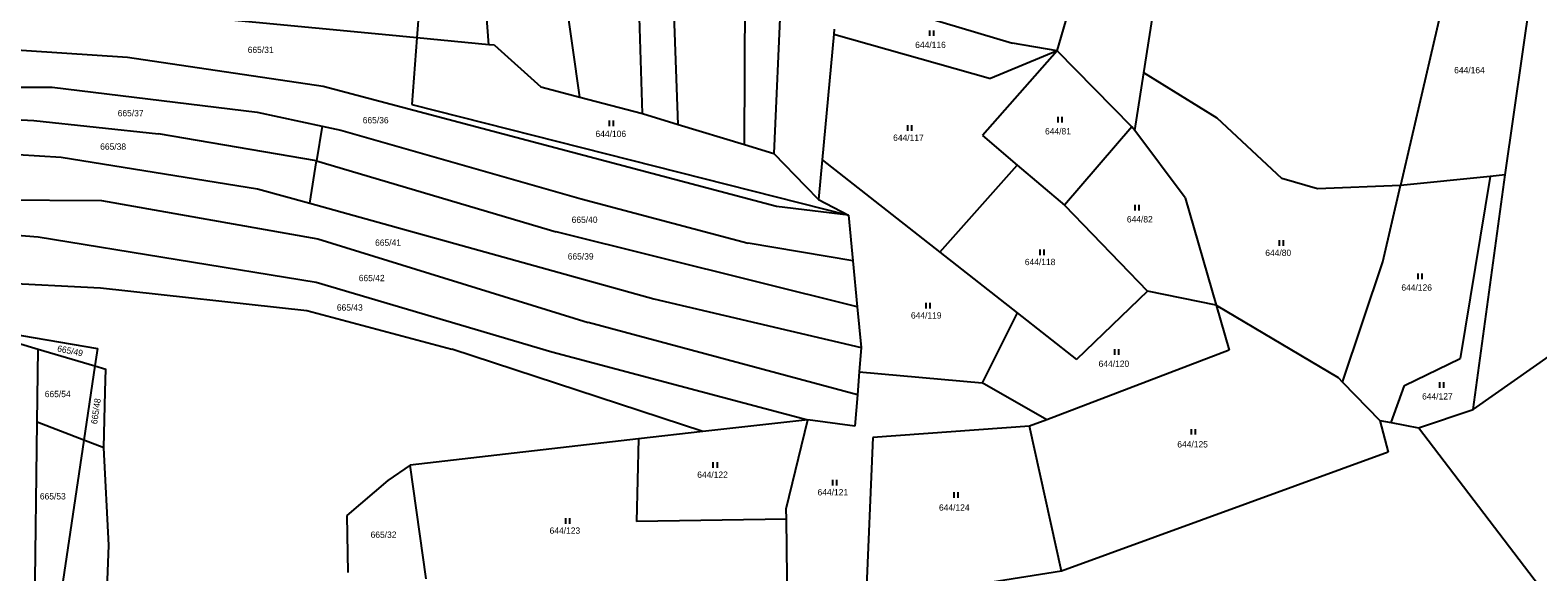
# Model space of a CAD drawing. Extents: x -791032 to -787751, y -1106872 to -1104403.
# Drawn here: x -789337.7 to -788932.6, y -1105744.6 to -1105599.2 of the extents above; entities that cross this region are included whole.
import ezdxf

# ---------------------------------------------------------------- set-up
doc = ezdxf.new("R2010")
doc.units = 0
for name, color, linetype in [('Vrstva 1', 7, 'Continuous'), ('Vrstva 14', 7, 'Continuous'), ('Vrstva 23', 7, 'Continuous')]:
    doc.layers.add(name, color=color, linetype=linetype)

msp = doc.modelspace()

# ---------------------------------------------------------------- linework, layer by layer
at = {"layer": 'Vrstva 1'}
for p, q in [((-789173.21, -1105621.57), (-789176.09, -1105527.61)), ((-789163.6, -1105624.48), (-789167.02, -1105530.86)), ((-789145.77, -1105629.87), (-789145.48, -1105538.58)), ((-789214.49, -1105603.07), (-789219.1, -1105544.12)), ((-789190.03, -1105617.13), (-789200.28, -1105545.7)), ((-789133.84, -1105543.23), (-789137.95, -1105632.24)), ((-789038.51, -1105610.64), (-789032.47, -1105572.13)), ((-788955.9, -1105582.27), (-788969.53, -1105640.88)), ((-788941.4, -1105638.01), (-788933.29, -1105581.46)), ((-789243.14, -1105600.32), (-789358.76, -1105589.25)), ((-789118.21, -1105589.38), (-789073.82, -1105602.7)), ((-789233.18, -1105593.02), (-789233.81, -1105601.22)), ((-789061.77, -1105604.7), (-789058.19, -1105592.46)), ((-789233.81, -1105601.22), (-789243.14, -1105600.32)), ((-789233.81, -1105601.22), (-789235.17, -1105619.15)), ((-789214.49, -1105603.07), (-789233.81, -1105601.22)), ((-789121.78, -1105600.2), (-789124.93, -1105633.96)), ((-789121.66, -1105598.94), (-789121.78, -1105600.2)), ((-789121.78, -1105600.2), (-789079.7, -1105612.17)), ((-789311.55, -1105606.53), (-789363.03, -1105603.06)), ((-789259.01, -1105614.33), (-789311.55, -1105606.53)), ((-789213, -1105603.21), (-789214.49, -1105603.07)), ((-789213, -1105603.21), (-789200.52, -1105614.36)), ((-789061.77, -1105604.7), (-789081.81, -1105627.49)), ((-789061.77, -1105604.7), (-789079.7, -1105612.17)), ((-789061.77, -1105604.7), (-789073.82, -1105602.7)), ((-789041.72, -1105625.09), (-789061.77, -1105604.7)), ((-789040.94, -1105626.13), (-789038.51, -1105610.64)), ((-789018.76, -1105622.76), (-789038.51, -1105610.64)), ((-789365.73, -1105614.42), (-789331.78, -1105614.45)), ((-789331.78, -1105614.45), (-789276.77, -1105621.22)), ((-789137.17, -1105646.56), (-789259.01, -1105614.33)), ((-789200.52, -1105614.36), (-789190.03, -1105617.13)), ((-789190.03, -1105617.13), (-789173.21, -1105621.57)), ((-789366.86, -1105621.73), (-789336.75, -1105623.41)), ((-789276.77, -1105621.22), (-789259.3, -1105624.91)), ((-789235.17, -1105619.15), (-789117.86, -1105648.82)), ((-789173.21, -1105621.57), (-789163.6, -1105624.48)), ((-789001.44, -1105638.97), (-789018.76, -1105622.76)), ((-789336.75, -1105623.41), (-789303.27, -1105626.96)), ((-789259.3, -1105624.91), (-789260.79, -1105634.28)), ((-789259.3, -1105624.91), (-789254.23, -1105625.98)), ((-789254.23, -1105625.98), (-789189.69, -1105644.49)), ((-789163.6, -1105624.48), (-789145.77, -1105629.87)), ((-789041.72, -1105625.09), (-789059.83, -1105646.19)), ((-789040.94, -1105626.13), (-789041.72, -1105625.09)), ((-789027.36, -1105644.16), (-789040.94, -1105626.13)), ((-789368.27, -1105630.86), (-789329.43, -1105633.26)), ((-789260.79, -1105634.28), (-789303.27, -1105626.96)), ((-789145.77, -1105629.87), (-789137.95, -1105632.24)), ((-789081.81, -1105627.49), (-789072.52, -1105635.39)), ((-789329.43, -1105633.26), (-789276.6, -1105641.77)), ((-789262.59, -1105645.66), (-789260.79, -1105634.28)), ((-789260.79, -1105634.28), (-789196.38, -1105653.32)), ((-789137.95, -1105632.24), (-789129.39, -1105641.09)), ((-789124.93, -1105633.96), (-789125.93, -1105644.67)), ((-789124.93, -1105633.96), (-789093.3, -1105658.76)), ((-789093.3, -1105658.76), (-789072.52, -1105635.39)), ((-789072.52, -1105635.39), (-789059.83, -1105646.19)), ((-788991.83, -1105641.8), (-789001.44, -1105638.97)), ((-788945.47, -1105638.42), (-788969.53, -1105640.88)), ((-788945.47, -1105638.42), (-788953.48, -1105687.32)), ((-788950.01, -1105701), (-788941.4, -1105638.01)), ((-788941.4, -1105638.01), (-788945.47, -1105638.42)), ((-789276.6, -1105641.77), (-789262.59, -1105645.66)), ((-789129.39, -1105641.09), (-789125.93, -1105644.67)), ((-788969.53, -1105640.88), (-788991.83, -1105641.8)), ((-788974.29, -1105661.34), (-788969.53, -1105640.88)), ((-789346.51, -1105644.71), (-789318.57, -1105644.88)), ((-789318.57, -1105644.88), (-789260.46, -1105655.24)), ((-789262.59, -1105645.66), (-789170.18, -1105671.33)), ((-789189.69, -1105644.49), (-789144.78, -1105656.36)), ((-789117.86, -1105648.82), (-789137.17, -1105646.56)), ((-789125.93, -1105644.67), (-789117.86, -1105648.82)), ((-789059.83, -1105646.19), (-789037.51, -1105669.26)), ((-789027.36, -1105644.16), (-789019.05, -1105673.04)), ((-789117.86, -1105648.82), (-789116.68, -1105661.13)), ((-789371.5, -1105651.89), (-789335.6, -1105654.69)), ((-789335.6, -1105654.69), (-789260.87, -1105666.85)), ((-789260.46, -1105655.24), (-789187.77, -1105677.66)), ((-789115.5, -1105673.48), (-789196.38, -1105653.32)), ((-789116.68, -1105661.13), (-789144.78, -1105656.36)), ((-789093.3, -1105658.76), (-789072.51, -1105675.06)), ((-789116.68, -1105661.13), (-789115.5, -1105673.48)), ((-788985.13, -1105693.64), (-788974.29, -1105661.34)), ((-789373.61, -1105665.61), (-789318.78, -1105668.36)), ((-789260.87, -1105666.85), (-789197.55, -1105685.58)), ((-789318.78, -1105668.36), (-789263.35, -1105674.43)), ((-789170.18, -1105671.33), (-789114.46, -1105684.4)), ((-789037.51, -1105669.26), (-789056.56, -1105687.56)), ((-789019.05, -1105673.04), (-789037.51, -1105669.26)), ((-789263.35, -1105674.43), (-789224.43, -1105684.8)), ((-789115.5, -1105673.48), (-789114.46, -1105684.4)), ((-789072.51, -1105675.06), (-789081.98, -1105693.82)), ((-789072.51, -1105675.06), (-789056.56, -1105687.56)), ((-789019.05, -1105673.04), (-788986.27, -1105692.47)), ((-789019.05, -1105673.04), (-789015.58, -1105685.11)), ((-789354.8, -1105678.63), (-789319.65, -1105684.65)), ((-789115.46, -1105697.06), (-789187.77, -1105677.66)), ((-789347.46, -1105681.25), (-789335.6, -1105684.78)), ((-788950.01, -1105701), (-788923.64, -1105682.53)), ((-789335.86, -1105704.44), (-789335.6, -1105684.78)), ((-789335.6, -1105684.78), (-789320.35, -1105689.33)), ((-789319.65, -1105684.65), (-789320.35, -1105689.33)), ((-789156.97, -1105706.93), (-789224.43, -1105684.8)), ((-789197.55, -1105685.58), (-789128.78, -1105703.76)), ((-789114.46, -1105684.4), (-789114.97, -1105690.88)), ((-789015.58, -1105685.11), (-789064.57, -1105703.76)), ((-788968.5, -1105694.59), (-788953.48, -1105687.32)), ((-789320.35, -1105689.33), (-789323.31, -1105709.22)), ((-789320.35, -1105689.33), (-789317.41, -1105690.21)), ((-789317.55, -1105696.16), (-789317.41, -1105690.21)), ((-789114.97, -1105690.88), (-789115.46, -1105697.06)), ((-789114.97, -1105690.88), (-789081.98, -1105693.82)), ((-789064.57, -1105703.76), (-789081.98, -1105693.82)), ((-788986.27, -1105692.47), (-788985.13, -1105693.64)), ((-788985.13, -1105693.64), (-788975.1, -1105703.95)), ((-788972.08, -1105704.54), (-788968.5, -1105694.59)), ((-789317.89, -1105711.29), (-789317.55, -1105696.16)), ((-789115.46, -1105697.06), (-789116.12, -1105705.46)), ((-789128.78, -1105703.76), (-789156.97, -1105706.93)), ((-789134.56, -1105727.69), (-789128.78, -1105703.76)), ((-789116.12, -1105705.46), (-789128.78, -1105703.76)), ((-789064.57, -1105703.76), (-789069.23, -1105705.53)), ((-788964.69, -1105705.98), (-788950.01, -1105701)), ((-789337.13, -1105802.12), (-789335.86, -1105704.44)), ((-789323.31, -1105709.22), (-789335.86, -1105704.44)), ((-789156.97, -1105706.93), (-789174.24, -1105708.87)), ((-789069.23, -1105705.53), (-789111.34, -1105708.58)), ((-789060.66, -1105744.45), (-789069.23, -1105705.53)), ((-788975.1, -1105703.95), (-788972.83, -1105712.52)), ((-788975.1, -1105703.95), (-788972.08, -1105704.54)), ((-788972.08, -1105704.54), (-788964.69, -1105705.98)), ((-788922.71, -1105760.91), (-788964.69, -1105705.98)), ((-789323.31, -1105709.22), (-789337.13, -1105802.12)), ((-789317.89, -1105711.29), (-789323.31, -1105709.22)), ((-789316.6, -1105737.44), (-789317.89, -1105711.29)), ((-789174.24, -1105708.87), (-789235.65, -1105715.96)), ((-789174.24, -1105708.87), (-789174.84, -1105731.12)), ((-789111.34, -1105708.58), (-789113.15, -1105752.74)), ((-789235.65, -1105715.96), (-789241.59, -1105720.07)), ((-789231.33, -1105746.48), (-789235.65, -1105715.96)), ((-788972.83, -1105712.52), (-789060.66, -1105744.45)), ((-789241.59, -1105720.07), (-789252.63, -1105729.47)), ((-789134.53, -1105730.44), (-789134.56, -1105727.69)), ((-789252.63, -1105729.47), (-789252.36, -1105744.77)), ((-789134.53, -1105730.44), (-789174.84, -1105731.12)), ((-789134.24, -1105754.36), (-789134.53, -1105730.44)), ((-789320.99, -1105846.76), (-789316.6, -1105737.44)), ((-789060.66, -1105744.45), (-789102.33, -1105751.03))]:
    msp.add_line(p, q, dxfattribs=at)
at = {"layer": 'Vrstva 23'}
for p, q in [((-789096.01, -1105600.72), (-789096.01, -1105599.22)), ((-789095.01, -1105599.22), (-789095.01, -1105600.72)), ((-789061.55, -1105623.97), (-789061.55, -1105622.47)), ((-789060.55, -1105622.47), (-789060.55, -1105623.97)), ((-789182.05, -1105624.94), (-789182.05, -1105623.44)), ((-789181.05, -1105623.44), (-789181.05, -1105624.94)), ((-789101.89, -1105626.19), (-789101.89, -1105624.69)), ((-789100.89, -1105624.69), (-789100.89, -1105626.19)), ((-789040.85, -1105647.61), (-789040.85, -1105646.11)), ((-789039.85, -1105646.11), (-789039.85, -1105647.61)), ((-789066.38, -1105659.56), (-789066.38, -1105658.06)), ((-789065.38, -1105658.06), (-789065.38, -1105659.56)), ((-789002.06, -1105657.1), (-789002.06, -1105655.6)), ((-789001.06, -1105655.6), (-789001.06, -1105657.1)), ((-788964.79, -1105666.05), (-788964.79, -1105664.55)), ((-788963.79, -1105664.55), (-788963.79, -1105666.05)), ((-789096.97, -1105673.91), (-789096.97, -1105672.41)), ((-789095.97, -1105672.41), (-789095.97, -1105673.91)), ((-789046.33, -1105686.33), (-789046.33, -1105684.83)), ((-789045.33, -1105684.83), (-789045.33, -1105686.33)), ((-788958.99, -1105695.19), (-788958.99, -1105693.69)), ((-788957.99, -1105693.69), (-788957.99, -1105695.19)), ((-789025.72, -1105707.78), (-789025.72, -1105706.28)), ((-789024.72, -1105706.28), (-789024.72, -1105707.78)), ((-789154.18, -1105716.68), (-789154.18, -1105715.18)), ((-789153.18, -1105715.18), (-789153.18, -1105716.68)), ((-789122.08, -1105721.4), (-789122.08, -1105719.9)), ((-789121.08, -1105719.9), (-789121.08, -1105721.4)), ((-789089.46, -1105724.74), (-789089.46, -1105723.24)), ((-789088.46, -1105723.24), (-789088.46, -1105724.74)), ((-789193.83, -1105731.7), (-789193.83, -1105730.2)), ((-789192.83, -1105730.2), (-789192.83, -1105731.7))]:
    msp.add_line(p, q, dxfattribs=at)

# ---------------------------------------------------------------- texts
at = {"layer": 'Vrstva 14'}
for s, p in [('644/116', (-789099.928, -1105603.97)), ('665/31', (-789279.27, -1105605.3)), ('644/164', (-788955.121, -1105610.75)), ('665/37', (-789314.203, -1105622.31)), ('665/36', (-789248.366, -1105624.2)), ('644/106', (-789185.824, -1105627.84)), ('644/81', (-789065.045, -1105627.17)), ('665/38', (-789318.906, -1105631.28)), ('644/117', (-789105.854, -1105628.89)), ('665/40', (-789192.231, -1105650.92)), ('644/82', (-789043.061, -1105650.8)), ('665/41', (-789245.045, -1105657.07)), ('665/39', (-789193.286, -1105660.76)), ('644/80', (-789005.871, -1105659.8)), ('644/118', (-789070.478, -1105662.26)), ('665/42', (-789249.432, -1105666.57)), ('644/126', (-788969.305, -1105669.12)), ('665/43', (-789255.312, -1105674.48)), ('644/119', (-789101.078, -1105676.61)), ('644/120', (-789050.654, -1105689.59)), ('665/54', (-789333.798, -1105697.71)), ('644/127', (-788963.741, -1105698.34)), ('644/125', (-789029.511, -1105711.22)), ('644/122', (-789158.494, -1105719.38)), ('665/53', (-789335.113, -1105725.18)), ('644/121', (-789126.168, -1105724.1)), ('644/124', (-789093.54, -1105728.19)), ('665/32', (-789246.256, -1105735.49)), ('644/123', (-789198.165, -1105734.4))]:
    msp.add_text(s, height=1.7, dxfattribs=at).set_placement(p)
for s, rotation, p in [('665/49', 348.39081, (-789330.555, -1105685.398)), ('665/48', 81.56061, (-789319.745, -1105705.046))]:
    msp.add_text(s, height=1.7, rotation=rotation, dxfattribs=at).set_placement(p)

doc.saveas('drawing.dxf')
